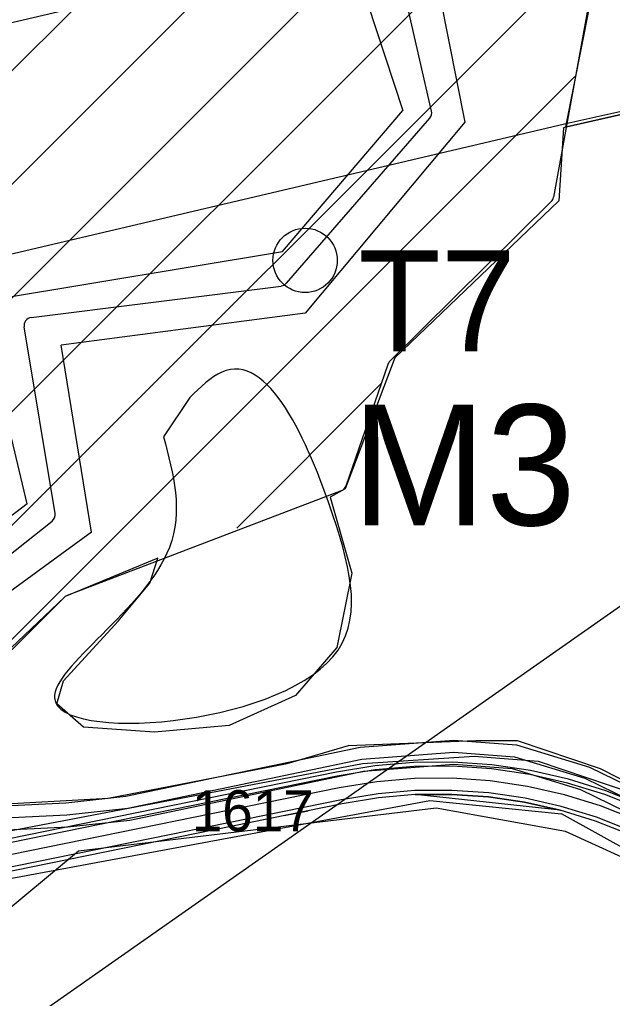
# Model space of a CAD drawing. Extents: x -510185 to -506993, y -1126306 to -1123642.
# Drawn here: x -508785.6 to -508711.9, y -1125103.7 to -1124982 of the extents above; entities that cross this region are included whole.
import ezdxf

# ---------------------------------------------------------------- set-up
doc = ezdxf.new("R2010")
doc.units = 0
for name, color, linetype in [('mokrad', 7, 'Continuous'), ('parcelni hranice', 7, 'Continuous'), ('telefonica', 7, 'Continuous'), ('tunky', 7, 'Continuous'), ('u_cesta20', 7, 'Continuous'), ('u_dalnice', 7, 'Continuous'), ('u_osa20', 7, 'Continuous'), ('u_popis', 7, 'Continuous'), ('u_stávající', 7, 'Continuous'), ('u_Telefonica', 7, 'Continuous'), ('u_tok Luha', 7, 'Continuous'), ('u_vysadba', 7, 'Continuous'), ('u_ČEPS nadzemní VVN', 7, 'Continuous'), ('ČEPS', 7, 'Continuous'), ('ˇ2', 7, 'Continuous')]:
    doc.layers.add(name, color=color, linetype=linetype)

msp = doc.modelspace()

# ---------------------------------------------------------------- linework, layer by layer
at = {"layer": 'mokrad'}
msp.add_line((-508764.46, -1125028.99), (-508767.72, -1125033.89), dxfattribs=at)
msp.add_line((-508764.46, -1125028.99), (-508767.72, -1125033.89), dxfattribs=at)
msp.add_spline([(-508767.72, -1125033.89), (-508766.99, -1125047.65), (-508781.28, -1125066.37), (-508746.66, -1125061.26), (-508746.66, -1125043.64), (-508760.48, -1125025.84), (-508764.46, -1125028.99)], degree=3, dxfattribs=at)
msp.add_spline([(-508767.72, -1125033.89), (-508766.99, -1125047.65), (-508781.28, -1125066.37), (-508746.66, -1125061.26), (-508746.66, -1125043.64), (-508760.48, -1125025.84), (-508764.46, -1125028.99)], degree=3, dxfattribs=at)
at = {"layer": 'parcelni hranice'}
for p, q in [((-508733.8, -1124976.98), (-508730.25, -1124994.76)), ((-508742.36, -1124979.95), (-508737.99, -1124993.32)), ((-508752.92, -1125010.84), (-508737.99, -1124993.32)), ((-508730.25, -1124994.76), (-508750.12, -1125018.53)), ((-508790.67, -1125017.11), (-508752.92, -1125010.84)), ((-508784.67, -1125042.22), (-508790.67, -1125017.11)), ((-508750.12, -1125018.53), (-508780.45, -1125022.5)), ((-508776.68, -1125045.76), (-508780.45, -1125022.5)), ((-508784.67, -1125042.22), (-508821.79, -1125070.55)), ((-508776.68, -1125045.76), (-508817.47, -1125075.54)), ((-508729.12, -1125073.66), (-508743, -1125074.55)), ((-508721.11, -1125074.28), (-508729.12, -1125073.66)), ((-508743, -1125074.55), (-508798.12, -1125085.08)), ((-508709.33, -1125078.25), (-508721.11, -1125074.28)), ((-508797.31, -1125090.75), (-508734.62, -1125079.14)), ((-508734.62, -1125079.14), (-508718.25, -1125080.76)), ((-508680.22, -1125102.02), (-508718.25, -1125080.76))]:
    msp.add_line(p, q, dxfattribs=at)
at = {"layer": 'telefonica'}
for points in [[(-508883.18, -1125073.45), (-508848.29, -1125060.66), (-508845.68, -1125060.26), (-508841.86, -1125061), (-508824.64, -1125072.31), (-508818.22, -1125076.69), (-508812.05, -1125079.64), (-508805.35, -1125080.64), (-508779.88, -1125079.41), (-508772.41, -1125078.59), (-508743.29, -1125072.5), (-508731.62, -1125071.61), (-508723.83, -1125072.19), (-508714.78, -1125074.96), (-508697.81, -1125083.24), (-508675.13, -1125097.89), (-508648.63, -1125118), (-508613.07, -1125147.17)], [(-508920.84, -1125089.73), (-508882.18, -1125076.27), (-508847.53, -1125063.58), (-508845.74, -1125063.3), (-508843.02, -1125063.84), (-508826.3, -1125074.81), (-508819.72, -1125079.29), (-508812.93, -1125082.54), (-508805.51, -1125083.66), (-508779.64, -1125082.41), (-508771.93, -1125081.55), (-508742.87, -1125075.48), (-508731.62, -1125074.61), (-508724.39, -1125075.15), (-508715.88, -1125077.76), (-508699.29, -1125085.86), (-508676.85, -1125100.35), (-508650.49, -1125120.36), (-508615.01, -1125149.47), (-508589.41, -1125171.82)]]:
    msp.add_lwpolyline(points, dxfattribs=at)
at = {"layer": 'tunky'}
msp.add_circle((-508750.12, -1125011.95), 4, dxfattribs=at)
msp.add_circle((-508750.12, -1125011.95), 4, dxfattribs=at)
at = {"layer": 'u_cesta20'}
for p, q in [((-508718.4, -1125080.33), (-508736.44, -1125078.39)), ((-508752.71, -1125080.99), (-508749.76, -1125080.39))]:
    msp.add_line(p, q, dxfattribs=at)
for points in [[(-508708.4, -1125080.14), (-508712.88, -1125078.37), (-508717.49, -1125076.95), (-508722.2, -1125075.88), (-508726.97, -1125075.19), (-508731.78, -1125074.86), (-508736.6, -1125074.9), (-508741.41, -1125075.31), (-508746.14, -1125076.08), (-508796.02, -1125086.23), (-508798.34, -1125086.57), (-508800.64, -1125086.62), (-508802.93, -1125086.41), (-508805.18, -1125085.94), (-508807.35, -1125085.2), (-508809.43, -1125084.22), (-508811.38, -1125083), (-508813.21, -1125081.53), (-508818.25, -1125076.97)], [(-508708.2, -1125079.69), (-508712.72, -1125077.9), (-508717.36, -1125076.47), (-508722.1, -1125075.39), (-508726.92, -1125074.69), (-508731.77, -1125074.36), (-508736.63, -1125074.4), (-508741.47, -1125074.81), (-508746.23, -1125075.59), (-508796.1, -1125085.74), (-508798.38, -1125086.07), (-508800.62, -1125086.12), (-508802.85, -1125085.92), (-508805.04, -1125085.45), (-508807.17, -1125084.74), (-508809.19, -1125083.78), (-508811.09, -1125082.59), (-508812.88, -1125081.15), (-508817.92, -1125076.6)], [(-508709.61, -1125082.89), (-508713.88, -1125081.2), (-508718.27, -1125079.85), (-508722.75, -1125078.84), (-508727.29, -1125078.17), (-508731.87, -1125077.86), (-508736.46, -1125077.89), (-508741.04, -1125078.29), (-508745.6, -1125079.03), (-508795.51, -1125089.19), (-508798.09, -1125089.56), (-508800.74, -1125089.63), (-508803.38, -1125089.38), (-508805.97, -1125088.84), (-508808.48, -1125087.99), (-508810.88, -1125086.85), (-508813.12, -1125085.44), (-508815.15, -1125083.81), (-508820.26, -1125079.19)], [(-508709.81, -1125083.35), (-508714.04, -1125081.68), (-508718.4, -1125080.33), (-508722.84, -1125079.33), (-508727.34, -1125078.67), (-508731.89, -1125078.36), (-508736.44, -1125078.39), (-508740.98, -1125078.78), (-508745.51, -1125079.52), (-508795.42, -1125089.68), (-508798.04, -1125090.06), (-508800.75, -1125090.13), (-508803.45, -1125089.88), (-508806.1, -1125089.32), (-508808.67, -1125088.45), (-508811.12, -1125087.29), (-508813.41, -1125085.85), (-508815.48, -1125084.19), (-508820.6, -1125079.56)]]:
    msp.add_lwpolyline(points, dxfattribs=at)
msp.add_lwpolyline([(-508736.44, -1125078.39), (-508731.89, -1125078.36), (-508727.34, -1125078.67), (-508722.84, -1125079.33), (-508718.4, -1125080.33)], close=True, dxfattribs=at)
at = {"layer": 'u_dalnice'}
msp.add_lwpolyline([(-508560.91, -1124929.62), (-508567.97, -1124954.59), (-508793.68, -1125112.97), (-509052.14, -1125265.43), (-509087.92, -1125269.66)], dxfattribs=at)
at = {"layer": 'u_osa20'}
msp.add_lwpolyline([(-508709, -1125081.52), (-508713.38, -1125079.79), (-508717.88, -1125078.4), (-508722.47, -1125077.36), (-508727.13, -1125076.68), (-508731.83, -1125076.36), (-508736.53, -1125076.4), (-508741.22, -1125076.8), (-508745.87, -1125077.56), (-508795.76, -1125087.71), (-508798.21, -1125088.06), (-508800.69, -1125088.13), (-508803.15, -1125087.9), (-508805.57, -1125087.39), (-508807.92, -1125086.59), (-508810.15, -1125085.53), (-508812.25, -1125084.22), (-508814.18, -1125082.67), (-508845.41, -1125054.43)], dxfattribs=at)
at = {"layer": 'u_stávající'}
for p, q in [((-508840.44, -1125042.21), (-508731, -1124932.77)), ((-508838.61, -1125054.52), (-508733.29, -1124949.2)), ((-508831.71, -1125061.76), (-508727.26, -1124957.31)), ((-508824.26, -1125068.46), (-508721.23, -1124965.42)), ((-508864.11, -1125122.45), (-508715.19, -1124973.53)), ((-508714.11, -1124975.79), (-508719.24, -1125004.09)), ((-508858.39, -1125130.87), (-508716.61, -1124989.09)), ((-508719.52, -1125004.62), (-508739.59, -1125024.5)), ((-508739.83, -1125024.89), (-508745.05, -1125040.01)), ((-508758.62, -1125045.24), (-508740.7, -1125027.32)), ((-508745.64, -1125040.62), (-508779.71, -1125053.63)), ((-508780.03, -1125053.84), (-508793.09, -1125066.15))]:
    msp.add_line(p, q, dxfattribs=at)
for centre, start, end in [((-508720.22, -1125003.91), 314.7259, 349.729), ((-508738.88, -1125025.21), 134.7259, 160.9308), ((-508746, -1125039.68), 290.908, 340.9308), ((-508779.35, -1125054.56), 110.908, 133.3153)]:
    msp.add_arc(centre, 1, start, end, dxfattribs=at)
at = {"layer": 'u_Telefonica'}
msp.add_lwpolyline([(-508921.34, -1125088.32), (-508882.68, -1125074.86), (-508847.91, -1125062.12), (-508845.71, -1125061.78), (-508842.44, -1125062.42), (-508825.47, -1125073.56), (-508818.97, -1125077.99), (-508812.49, -1125081.09), (-508805.43, -1125082.15), (-508779.76, -1125080.91), (-508772.17, -1125080.07), (-508743.08, -1125073.99), (-508731.62, -1125073.11), (-508724.11, -1125073.67), (-508715.33, -1125076.36), (-508698.55, -1125084.55), (-508675.99, -1125099.12), (-508649.56, -1125119.18), (-508614.04, -1125148.32)], dxfattribs=at)
msp.add_lwpolyline([(-508921.34, -1125088.32), (-508882.68, -1125074.86), (-508847.91, -1125062.12), (-508845.71, -1125061.78), (-508842.44, -1125062.42), (-508825.47, -1125073.56), (-508818.97, -1125077.99), (-508812.49, -1125081.09), (-508805.43, -1125082.15), (-508779.76, -1125080.91), (-508772.17, -1125080.07), (-508743.08, -1125073.99), (-508731.62, -1125073.11), (-508724.11, -1125073.67), (-508715.33, -1125076.36), (-508698.55, -1125084.55), (-508675.99, -1125099.12), (-508649.56, -1125119.18), (-508614.04, -1125148.32)], dxfattribs=at)
msp.add_lwpolyline([(-508921.34, -1125088.32), (-508882.68, -1125074.86), (-508847.91, -1125062.12), (-508845.71, -1125061.78), (-508842.44, -1125062.42), (-508825.47, -1125073.56), (-508818.97, -1125077.99), (-508812.49, -1125081.09), (-508805.43, -1125082.15), (-508779.76, -1125080.91), (-508772.17, -1125080.07), (-508743.08, -1125073.99), (-508731.62, -1125073.11), (-508724.11, -1125073.67), (-508715.33, -1125076.36), (-508698.55, -1125084.55), (-508675.99, -1125099.12), (-508649.56, -1125119.18), (-508614.04, -1125148.32)], dxfattribs=at)
msp.add_lwpolyline([(-508921.34, -1125088.32), (-508882.68, -1125074.86), (-508847.91, -1125062.12), (-508845.71, -1125061.78), (-508842.44, -1125062.42), (-508825.47, -1125073.56), (-508818.97, -1125077.99), (-508812.49, -1125081.09), (-508805.43, -1125082.15), (-508779.76, -1125080.91), (-508772.17, -1125080.07), (-508743.08, -1125073.99), (-508731.62, -1125073.11), (-508724.11, -1125073.67), (-508715.33, -1125076.36), (-508698.55, -1125084.55), (-508675.99, -1125099.12), (-508649.56, -1125119.18), (-508614.04, -1125148.32)], dxfattribs=at)
at = {"layer": 'u_tok Luha'}
for p, q in [((-508734.39, -1124993.38), (-508737.78, -1124978.57)), ((-508752.45, -1125014.8), (-508734.61, -1124994.26)), ((-508784.19, -1125019.07), (-508753.08, -1125015.14)), ((-508781.2, -1125043.43), (-508785.05, -1125020.22)), ((-508821.15, -1125075.74), (-508781.57, -1125044.37))]:
    msp.add_line(p, q, dxfattribs=at)
for centre, start, end in [((-508735.37, -1124993.6), 319.0253, 12.8968), ((-508753.21, -1125014.14), 277.2046, 319.0253), ((-508784.06, -1125020.06), 97.2046, 189.4073), ((-508782.19, -1125043.59), 308.4003, 9.4073)]:
    msp.add_arc(centre, 1, start, end, dxfattribs=at)
at = {"layer": 'u_vysadba'}
for points in [[(-508573.27, -1124905.18), (-508693.43, -1124932.21), (-508701.3, -1124937.12), (-508707.69, -1124938.84), (-508716.04, -1124937.62), (-508729.56, -1124953.83), (-508713.83, -1124975.46), (-508717.76, -1124995.36), (-508574.5, -1124962.68)], [(-508647.99, -1125129.69), (-508683.19, -1125102.31), (-508704.19, -1125089.14), (-508717.77, -1125082.96), (-508733.83, -1125080.08), (-508778.3, -1125085.43), (-508789, -1125094.28), (-508786.94, -1125098.81), (-508793.12, -1125121.25), (-508758.95, -1125135.66), (-508749.89, -1125150.27), (-508745.15, -1125170.24), (-508752.36, -1125189.8), (-508767.8, -1125207.91), (-508752.36, -1125197.83), (-508746.18, -1125195.97)]]:
    msp.add_lwpolyline(points, close=True, dxfattribs=at)
for points in [[(-508574.5, -1124962.95), (-508717.98, -1124995.47), (-508718.6, -1125004.53), (-508738.98, -1125024.09), (-508745.15, -1125040.35), (-508747.01, -1125041.38), (-508744.33, -1125050.85), (-508746.18, -1125060.11), (-508751.33, -1125066.08), (-508759.56, -1125069.79), (-508768.83, -1125070.61), (-508777.68, -1125069.99), (-508780.97, -1125067.11), (-508780.15, -1125064.23), (-508773.35, -1125056.82), (-508769.44, -1125052.08), (-508768.41, -1125049), (-508779.94, -1125053.73), (-508793.12, -1125066.91)], [(-508789.62, -1125079.67), (-508774.59, -1125078.84), (-508752.36, -1125074.52), (-508744.74, -1125072.26), (-508728.89, -1125071.64), (-508723.74, -1125071.64), (-508713.45, -1125075.14), (-508702.54, -1125080.7)]]:
    msp.add_lwpolyline(points, dxfattribs=at)
at = {"layer": 'u_ČEPS nadzemní VVN'}
msp.add_lwpolyline([(-510185.05, -1125337.76), (-510011.14, -1125270.9), (-509690.31, -1125195.05), (-509366.85, -1125119.34), (-509051.01, -1125044.5), (-508723.61, -1124967.57), (-508395.32, -1124893.85), (-508077.14, -1124820.84), (-507910.72, -1124780.71)], dxfattribs=at)
at = {"layer": 'ČEPS'}
msp.add_lwpolyline([(-510185.05, -1125367.76), (-510002.86, -1125297.71), (-509683.9, -1125222.3), (-509360.43, -1125146.6), (-509044.57, -1125071.75), (-508717.34, -1124994.86), (-508389.12, -1124921.16), (-508070.72, -1124848.1), (-507890, -1124804.52)], dxfattribs=at)

# ---------------------------------------------------------------- texts
at = {"layer": 'u_popis'}
for s, height, p in [('T7', 12.554, (-508743.51, -1125023.26)), ('M3', 15, (-508744.33, -1125044.89))]:
    msp.add_text(s, height=height, dxfattribs=at).set_placement(p)
at = {"layer": 'ˇ2'}
msp.add_text('1617', height=5.1, dxfattribs=at).set_placement((-508764.22, -1125082.94))

doc.saveas('drawing.dxf')
